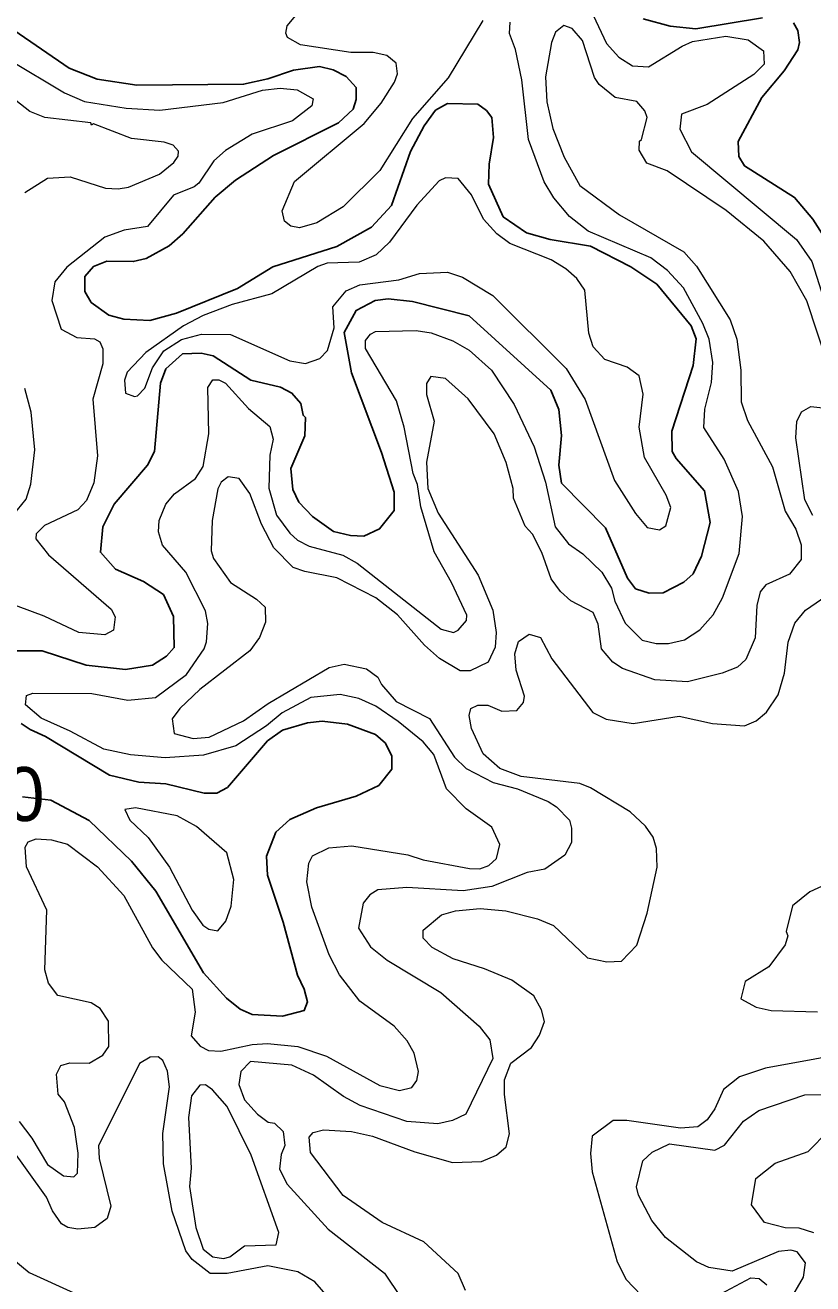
# Model space of a CAD drawing. Extents: x 763.2 to 816.8, y 7896.5 to 7952.7.
# Drawn here: x 789.67 to 792.004, y 7942.881 to 7946.613 of the extents above; entities that cross this region are included whole.
import ezdxf
from ezdxf.enums import TextEntityAlignment as Align

# ---------------------------------------------------------------- set-up
doc = ezdxf.new("R2010")
doc.units = 0
doc.header["$LTSCALE"] = 0.064
doc.layers.add('1', color=7, linetype='Continuous', lineweight=25)
doc.layers.add('2', color=7, linetype='Continuous', lineweight=13)
doc.layers.add('61', color=7, linetype='Continuous')

msp = doc.modelspace()

# ---------------------------------------------------------------- linework, layer by layer
at = {"layer": '1'}
for points in [[(791.8546, 7946.6346), (791.6574, 7946.6019), (791.5817, 7946.6096), (791.5014, 7946.6308)], [(792.0804, 7945.9179), (792.0037, 7946.0371), (791.9498, 7946.1021), (791.8011, 7946.1955), (791.7851, 7946.2228), (791.7823, 7946.2681), (791.853, 7946.398), (791.9192, 7946.4775), (791.96, 7946.5391), (791.9645, 7946.5608), (791.9599, 7946.5967), (791.9468, 7946.6191)], [(789.6366, 7946.598), (789.8007, 7946.4852), (789.8833, 7946.4521), (790.0008, 7946.4342), (790.3171, 7946.4376), (790.3889, 7946.453), (790.465, 7946.4787), (790.5423, 7946.4898), (790.5827, 7946.48), (790.6213, 7946.4607), (790.6512, 7946.4274), (790.6513, 7946.3924), (790.6418, 7946.364), (790.5983, 7946.3229), (790.4058, 7946.2258), (790.2933, 7946.1531), (790.2331, 7946.1027), (790.1372, 7945.9937), (790.0964, 7945.9582), (790.0287, 7945.9209), (789.9902, 7945.9116), (789.9121, 7945.9129), (789.8722, 7945.8976), (789.8467, 7945.867), (789.8466, 7945.8229), (789.8654, 7945.7907), (789.918, 7945.7526), (789.9622, 7945.7405), (790.0395, 7945.7374), (790.1184, 7945.7585), (790.2992, 7945.8323), (790.4035, 7945.8957), (790.5931, 7945.9563), (790.6961, 7946.0142), (790.7554, 7946.0784), (790.8114, 7946.2376), (790.8528, 7946.3142), (790.886, 7946.3607), (790.9219, 7946.3799), (791.0109, 7946.3783), (791.0367, 7946.3596), (791.0524, 7946.3393), (791.0575, 7946.2796), (791.0445, 7946.2008), (791.0428, 7946.1414), (791.0863, 7946.0444), (791.1554, 7945.9968), (791.2261, 7945.9774), (791.3451, 7945.9574), (791.4642, 7945.8963), (791.5416, 7945.8445), (791.6437, 7945.7216), (791.6585, 7945.6823), (791.6492, 7945.6034), (791.5858, 7945.4085), (791.5868, 7945.3486), (791.599, 7945.3275), (791.683, 7945.2325), (791.7001, 7945.1381), (791.674, 7945.038), (791.6498, 7944.9859), (791.6221, 7944.9617), (791.5605, 7944.9295), (791.5186, 7944.929), (791.4789, 7944.9417), (791.4545, 7944.9732), (791.3894, 7945.1226), (791.2596, 7945.2551), (791.2517, 7945.3082), (791.2595, 7945.3963), (791.2515, 7945.4736), (791.2278, 7945.5308), (790.9859, 7945.7506), (790.8175, 7945.7933), (790.7452, 7945.8012), (790.7069, 7945.796), (790.6506, 7945.7671), (790.6157, 7945.7011), (790.6371, 7945.5821)], [(790.6738, 7945.0982), (790.6345, 7945.0998), (790.5836, 7945.1115), (790.5218, 7945.1556), (790.481, 7945.1984), (790.463, 7945.2364), (790.4577, 7945.2986), (790.4985, 7945.3948), (790.5004, 7945.4499), (790.4937, 7945.4561), (790.4869, 7945.4907), (790.4606, 7945.5219), (790.4264, 7945.5399), (790.3387, 7945.5602), (790.2269, 7945.6322), (790.1914, 7945.6402), (790.1367, 7945.6382), (790.0869, 7945.5933), (790.0712, 7945.5514), (790.0529, 7945.349), (790.0325, 7945.3085), (789.9333, 7945.1922), (789.9001, 7945.1257), (789.8929, 7945.0501), (789.9373, 7945.0003), (790.0205, 7944.9631), (790.08, 7944.9247), (790.1091, 7944.8597), (790.1118, 7944.7672), (790.0884, 7944.742), (790.0475, 7944.7155), (789.9672, 7944.7021), (789.8504, 7944.715), (789.7207, 7944.7578), (789.6433, 7944.7578)], [(790.6371, 7945.5821), (790.7257, 7945.3455), (790.7631, 7945.2286), (790.7634, 7945.1742), (790.7203, 7945.1191), (790.6738, 7945.0982)], [(789.6584, 7944.5423), (789.685, 7944.5247), (789.7306, 7944.5035), (789.9203, 7944.3888), (790.0067, 7944.3685), (790.0871, 7944.3632), (790.2006, 7944.3357), (790.238, 7944.3359), (790.2691, 7944.3525), (790.3884, 7944.4907), (790.4322, 7944.523), (790.507, 7944.5441), (790.5496, 7944.549), (790.6253, 7944.5408), (790.7078, 7944.5095), (790.7376, 7944.4844), (790.7565, 7944.4456), (790.7566, 7944.407), (790.7177, 7944.359), (790.6509, 7944.327), (790.5333, 7944.2927), (790.4545, 7944.2581), (790.4128, 7944.2207), (790.3856, 7944.1491), (790.3878, 7944.093), (790.4343, 7943.9533), (790.4768, 7943.7966), (790.497, 7943.7553), (790.5065, 7943.7177), (790.4969, 7943.6915), (790.4322, 7943.6745), (790.3424, 7943.6793), (790.3072, 7943.6958), (790.267, 7943.7278), (790.1981, 7943.803), (790.0569, 7944.0449), (789.9849, 7944.1343), (789.8595, 7944.2549), (789.7463, 7944.3148), (789.662, 7944.3248)]]:
    msp.add_lwpolyline(points, dxfattribs=at)
at = {"layer": '2'}
for points in [[(791.0264, 7946.6264), (790.9232, 7946.4567), (790.8176, 7946.3355), (790.721, 7946.1817), (790.6122, 7946.0743), (790.5339, 7946.0268), (790.4827, 7946.0119), (790.457, 7946.0171), (790.4383, 7946.0316), (790.4318, 7946.0625), (790.4685, 7946.1493), (790.6744, 7946.3208), (790.7251, 7946.381), (790.7646, 7946.4435), (790.7733, 7946.4687), (790.7698, 7946.4997), (790.7413, 7946.5228), (790.7009, 7946.531), (790.6346, 7946.5313), (790.486, 7946.5546), (790.4477, 7946.5761), (790.4429, 7946.5889), (790.4467, 7946.6101), (790.4716, 7946.6414)], [(791.3531, 7946.6419), (791.3925, 7946.5582), (791.4295, 7946.5175), (791.47, 7946.4919), (791.517, 7946.4888), (791.6163, 7946.5507), (791.647, 7946.5637), (791.7461, 7946.5803), (791.8124, 7946.5686), (791.8573, 7946.5364), (791.8594, 7946.4972), (791.8294, 7946.4664), (791.6908, 7946.3771), (791.6151, 7946.3482), (791.61, 7946.3044), (791.6442, 7946.2372), (791.9552, 7945.9767), (792.0005, 7945.9121), (792.0586, 7945.7324)], [(792.0484, 7945.6065), (791.9861, 7945.7958), (791.9367, 7945.8819), (791.8584, 7945.9718), (791.7472, 7946.0631), (791.5719, 7946.181), (791.5119, 7946.2039), (791.4898, 7946.2417), (791.4901, 7946.2685), (791.4961, 7946.2737), (791.5127, 7946.3393), (791.5063, 7946.3582), (791.4821, 7946.3858), (791.4181, 7946.3978), (791.3708, 7946.4363), (791.3566, 7946.4577), (791.3214, 7946.5668), (791.2913, 7946.6028), (791.2663, 7946.6117), (791.2417, 7946.5918), (791.2292, 7946.5612), (791.2122, 7946.4591), (791.2154, 7946.385), (791.2334, 7946.3059), (791.2673, 7946.2216), (791.3133, 7946.1375), (791.431, 7946.0504), (791.6217, 7945.9406), (791.6589, 7945.898), (791.7589, 7945.7388), (791.7789, 7945.6814), (791.7905, 7945.5901), (791.792, 7945.4956), (791.81, 7945.4408), (791.8844, 7945.3028), (791.9223, 7945.1714), (791.9534, 7945.1188), (791.969, 7945.0723), (791.9696, 7945.0285), (791.9346, 7944.9849), (791.8646, 7944.9533), (791.8481, 7944.9323), (791.8383, 7944.8926), (791.833, 7944.7967), (791.8056, 7944.7321), (791.7811, 7944.7098), (791.7353, 7944.6913), (791.6321, 7944.6658), (791.536, 7944.6716), (791.4398, 7944.7055), (791.4113, 7944.7245), (791.3778, 7944.7638), (791.3681, 7944.8367), (791.3529, 7944.8713), (791.2872, 7944.9062), (791.2564, 7944.9338), (791.2286, 7944.9712), (791.2008, 7945.0497), (791.1735, 7945.1032), (791.1519, 7945.127), (791.1167, 7945.2105), (791.1165, 7945.2392), (791.0954, 7945.316), (791.0595, 7945.4013), (790.9825, 7945.5051), (790.9154, 7945.5647), (790.8725, 7945.5712), (790.8589, 7945.5499), (790.8588, 7945.5173), (790.8815, 7945.4389), (790.8588, 7945.3166), (790.8631, 7945.2388), (790.8933, 7945.1655), (791.0128, 7944.9819), (791.056, 7944.8788), (791.0656, 7944.8125), (791.0623, 7944.7688), (791.0417, 7944.7243), (790.9886, 7944.6987), (790.9585, 7944.6987), (790.8976, 7944.7351), (790.8533, 7944.7748), (790.7737, 7944.8641), (790.7089, 7944.9148), (790.594, 7944.9746), (790.4986, 7944.9925), (790.4644, 7945.0046), (790.4068, 7945.0636)], [(791.7853, 7945.0465), (791.7955, 7945.1563), (791.7833, 7945.23), (791.7415, 7945.3258), (791.6805, 7945.4194), (791.6837, 7945.4737), (791.7033, 7945.5533), (791.708, 7945.613), (791.6967, 7945.6814), (791.678, 7945.7286), (791.6204, 7945.8337), (791.5733, 7945.8851), (791.5235, 7945.9232), (791.3387, 7946.002), (791.2832, 7946.0458), (791.2361, 7946.1002), (791.2077, 7946.1479), (791.1612, 7946.2732), (791.1414, 7946.45), (791.123, 7946.54), (791.1056, 7946.588), (791.1067, 7946.6215)], [(789.6215, 7946.5107), (789.7865, 7946.4115), (789.8457, 7946.3867), (789.9698, 7946.3669), (790.0688, 7946.3605)], [(789.6689, 7946.1168), (789.7365, 7946.1592), (789.8035, 7946.1629), (789.9078, 7946.1297), (789.9455, 7946.1269), (789.9767, 7946.1321), (790.0684, 7946.1709), (790.1104, 7946.2053), (790.1238, 7946.2245), (790.1239, 7946.2394), (790.1086, 7946.2568), (790.0821, 7946.2658), (789.9852, 7946.277), (789.8724, 7946.3201), (789.8663, 7946.3165), (789.8644, 7946.3226), (789.7287, 7946.3388), (789.6834, 7946.3562), (789.5861, 7946.433)], [(790.0688, 7946.3605), (790.2565, 7946.3831), (790.3729, 7946.4195), (790.4259, 7946.426), (790.4762, 7946.4212), (790.5231, 7946.3939)], [(790.5231, 7946.3939), (790.5197, 7946.3729), (790.4626, 7946.329), (790.3427, 7946.2894), (790.2632, 7946.2414), (790.2293, 7946.2106), (790.1843, 7946.1444), (790.1704, 7946.1328), (790.1098, 7946.1087), (790.0326, 7946.0159), (789.9632, 7946.0048), (789.9061, 7945.9838), (789.7937, 7945.895), (789.7575, 7945.8515), (789.7494, 7945.7962), (789.7771, 7945.7115), (789.8233, 7945.6866), (789.8757, 7945.6828), (789.8909, 7945.6741), (789.9003, 7945.6535), (789.9004, 7945.6084), (789.871, 7945.5039), (789.8841, 7945.3363), (789.8731, 7945.2563), (789.852, 7945.2037), (789.8264, 7945.1754), (789.7269, 7945.1296), (789.7023, 7945.1043), (789.7019, 7945.09), (789.739, 7945.0428), (789.925, 7944.881), (789.9366, 7944.8588), (789.9313, 7944.8187), (789.9063, 7944.8057), (789.8293, 7944.8123), (789.7259, 7944.8606), (789.563, 7944.9205)], [(790.8035, 7944.1528), (790.8495, 7944.1382), (790.9863, 7944.1122), (791.0175, 7944.112), (791.0435, 7944.121), (791.0663, 7944.1422), (791.077, 7944.1835), (791.0524, 7944.235), (790.977, 7944.2895), (790.9189, 7944.349), (790.8812, 7944.4504), (790.849, 7944.4881), (790.7754, 7944.5487), (790.7091, 7944.5934), (790.6583, 7944.6169), (790.6033, 7944.628), (790.5162, 7944.6194), (790.432, 7944.5741), (790.3848, 7944.5356), (790.2941, 7944.4766), (790.198, 7944.4489), (790.0845, 7944.4407), (789.9821, 7944.4492), (789.9034, 7944.4661), (789.8038, 7944.5201), (789.7176, 7944.5577), (789.6715, 7944.5973), (789.6738, 7944.6257), (789.6925, 7944.6327), (789.8674, 7944.6311), (789.9746, 7944.6116), (790.0561, 7944.6197), (790.1477, 7944.6878), (790.2009, 7944.7639), (790.2078, 7944.7848), (790.211, 7944.8387), (790.2044, 7944.8767), (790.1457, 7944.9906), (790.0773, 7945.0706), (790.0651, 7945.1109), (790.0672, 7945.1446), (790.0872, 7945.1929), (790.1126, 7945.2229), (790.175, 7945.269), (790.1977, 7945.3047), (790.2144, 7945.4013), (790.2112, 7945.5386), (790.2264, 7945.5613), (790.244, 7945.5614), (790.264, 7945.5511), (790.3316, 7945.4758), (790.3953, 7945.4227), (790.4052, 7945.3854), (790.3953, 7945.3382), (790.3922, 7945.2404), (790.4146, 7945.1602), (790.4538, 7945.1067), (790.4769, 7945.0854), (790.5113, 7945.0679), (790.6109, 7945.041), (790.6537, 7945.0178), (790.9031, 7944.8223), (790.9395, 7944.8124), (790.9535, 7944.8187), (790.978, 7944.8477), (790.9785, 7944.8639), (790.9335, 7944.96), (790.8816, 7945.051), (790.8425, 7945.1845), (790.8322, 7945.2508), (790.8193, 7945.2838), (790.793, 7945.4212), (790.7703, 7945.4992), (790.6781, 7945.6543), (790.6783, 7945.6779), (790.6934, 7945.6969), (790.7082, 7945.7044), (790.8285, 7945.7078), (790.8731, 7945.7006), (790.937, 7945.6767), (790.9857, 7945.6493), (791.052, 7945.59), (791.1191, 7945.4877), (791.1781, 7945.3628), (791.2118, 7945.2581), (791.2404, 7945.1254), (791.2797, 7945.0748), (791.3226, 7945.0449), (791.3787, 7944.9906), (791.4071, 7944.944), (791.4177, 7944.9051), (791.4474, 7944.8395), (791.4987, 7944.7898), (791.5399, 7944.7792), (791.5766, 7944.7794)], [(789.6215, 7945.1438), (789.6732, 7945.2075), (789.6864, 7945.2516), (789.6985, 7945.3539), (789.6883, 7945.465), (789.6692, 7945.5357)], [(792.0043, 7945.1593), (791.9798, 7945.2051), (791.9533, 7945.3896), (791.9562, 7945.4379), (791.9703, 7945.4658), (791.9981, 7945.4822), (792.0333, 7945.4783)], [(790.4068, 7945.0636), (790.3703, 7945.1332), (790.3358, 7945.2245), (790.3045, 7945.2691), (790.2713, 7945.274), (790.2512, 7945.2577)], [(790.2512, 7945.2577), (790.241, 7945.2385), (790.2244, 7945.1439), (790.2213, 7945.0538), (790.2278, 7945.0314), (790.2781, 7944.9604), (790.3552, 7944.911), (790.3814, 7944.8876), (790.3818, 7944.8427), (790.364, 7944.7974), (790.3359, 7944.758), (790.1875, 7944.6431), (790.1281, 7944.5873), (790.1061, 7944.5566), (790.1118, 7944.5128), (790.1677, 7944.4982), (790.2149, 7944.5017), (790.3173, 7944.5504), (790.3904, 7944.6016), (790.5711, 7944.7084), (790.6154, 7944.7182), (790.6818, 7944.7048), (790.7151, 7944.6793), (790.7259, 7944.6583), (790.7692, 7944.6079), (790.8685, 7944.5572), (790.9426, 7944.4424), (790.9763, 7944.409), (791.0568, 7944.3676), (791.1289, 7944.3483), (791.2202, 7944.3108), (791.2444, 7944.295), (791.2827, 7944.2554), (791.2892, 7944.2319), (791.289, 7944.1895), (791.2688, 7944.1524), (791.2095, 7944.1104), (791.1579, 7944.1002), (791.0526, 7944.0594), (790.9678, 7944.0463), (790.8005, 7944.0561), (790.7155, 7944.0497), (790.6913, 7944.0346), (790.6714, 7944.0099), (790.6582, 7943.9357), (790.6928, 7943.8803), (790.7427, 7943.8405), (790.902, 7943.745), (791.0148, 7943.6452), (791.0464, 7943.6043), (791.0555, 7943.5489), (790.9762, 7943.3839), (790.9362, 7943.3654), (790.893, 7943.3561), (790.801, 7943.3623), (790.6622, 7943.41), (790.6135, 7943.4362), (790.5246, 7943.5002), (790.4599, 7943.5298), (790.3374, 7943.54), (790.3095, 7943.5107), (790.3035, 7943.4721), (790.3196, 7943.4269), (790.3588, 7943.3845), (790.3899, 7943.3608), (790.4084, 7943.3574), (790.4344, 7943.3327), (790.4395, 7943.2913), (790.4283, 7943.2652), (790.4233, 7943.2216), (790.4466, 7943.1763), (790.5683, 7943.0432), (790.7349, 7942.9127), (790.8292, 7942.7718)], [(791.5766, 7944.7794), (791.6239, 7944.7906), (791.6688, 7944.8203), (791.7083, 7944.8642), (791.7359, 7944.9151), (791.7853, 7945.0465)], [(791.1635, 7944.8069), (791.1969, 7944.7975), (791.231, 7944.7337), (791.3521, 7944.5754), (791.3918, 7944.5555), (791.4715, 7944.5426), (791.6081, 7944.5639), (791.7067, 7944.5426), (791.8014, 7944.5359), (791.8358, 7944.5504), (791.8666, 7944.5759), (791.9012, 7944.6276), (791.92, 7944.6915), (791.9305, 7944.7835), (791.9509, 7944.84), (791.982, 7944.8785), (792.0581, 7944.9306)], [(791.1462, 7944.6046), (791.1492, 7944.6235), (791.1247, 7944.7), (791.1208, 7944.749), (791.1322, 7944.785), (791.1635, 7944.8069)], [(790.975, 7942.862), (790.9528, 7942.9117), (790.851, 7943.0055), (790.7283, 7943.0632), (790.6127, 7943.1435), (790.5155, 7943.2709), (790.5114, 7943.3162), (790.5236, 7943.3295), (790.5538, 7943.338), (790.637, 7943.3332), (790.699, 7943.3194), (790.8249, 7943.2731), (790.9362, 7943.2411), (791.0223, 7943.2442), (791.0662, 7943.2629), (791.0949, 7943.2871), (791.1052, 7943.3263), (791.0902, 7943.4423), (791.0907, 7943.4865), (791.1095, 7943.5354), (791.1704, 7943.5823), (791.1945, 7943.6187), (791.2085, 7943.6591), (791.2002, 7943.6936), (791.1774, 7943.7355), (791.1118, 7943.7813), (791.031, 7943.8156), (790.9384, 7943.845), (790.8756, 7943.8788), (790.8491, 7943.9056), (790.8492, 7943.9293), (790.9041, 7943.9749), (790.9448, 7943.9871), (791.018, 7943.9937), (791.0942, 7943.9866), (791.1885, 7943.9631), (791.2358, 7943.9431), (791.3358, 7943.8482), (791.3935, 7943.8356), (791.4366, 7943.8379), (791.4825, 7943.8857), (791.5131, 7943.9802), (791.5423, 7944.1162), (791.5409, 7944.1714), (791.5307, 7944.2056), (791.5078, 7944.2385), (791.4624, 7944.2809), (791.3451, 7944.3519), (791.3132, 7944.3648), (791.14, 7944.3851), (791.0763, 7944.4092), (791.0268, 7944.4526), (790.9921, 7944.5271), (790.9854, 7944.5665), (790.9906, 7944.5868), (791.0112, 7944.5966), (791.0414, 7944.5967), (791.0829, 7944.5786), (791.1268, 7944.5809), (791.1462, 7944.6046)], [(789.6523, 7943.3625), (789.69, 7943.3127), (789.7364, 7943.2348), (789.7832, 7943.2019), (789.8144, 7943.1985), (789.8247, 7943.2089), (789.8266, 7943.2682), (789.8165, 7943.3452), (789.7864, 7943.421), (789.7677, 7943.4433), (789.7628, 7943.5027), (789.7755, 7943.5289), (789.8027, 7943.5365), (789.8594, 7943.5353), (789.8999, 7943.5593), (789.9184, 7943.5846), (789.917, 7943.6603), (789.892, 7943.6977), (789.8658, 7943.7148), (789.7664, 7943.7356), (789.7394, 7943.7724), (789.7281, 7943.8119), (789.7344, 7943.9887), (789.6744, 7944.1178), (789.6705, 7944.1757), (789.679, 7944.192), (789.7025, 7944.2007), (789.7477, 7944.1973), (789.7959, 7944.1846), (789.8847, 7944.1179), (789.962, 7944.0326), (790.0475, 7943.877), (790.0748, 7943.8409), (790.1648, 7943.755), (790.1733, 7943.687), (790.1619, 7943.6167), (790.1888, 7943.5858), (790.2129, 7943.5732), (790.2499, 7943.5713), (790.3426, 7943.5908), (790.3879, 7943.5942), (790.4782, 7943.585), (790.5634, 7943.5561), (790.7213, 7943.4692), (790.7792, 7943.4547), (790.8157, 7943.4629), (790.8301, 7943.4836), (790.8354, 7943.5103), (790.8228, 7943.5651), (790.8023, 7943.6014), (790.7637, 7943.6447), (790.6612, 7943.7197), (790.601, 7943.7974), (790.5713, 7943.8566), (790.5195, 7943.9976), (790.5042, 7944.073)], [(790.5042, 7944.073), (790.5109, 7944.1281), (790.5219, 7944.1496), (790.5694, 7944.1742), (790.6384, 7944.1793), (790.8035, 7944.1528)], [(792.0767, 7944.0805), (791.9947, 7944.0437), (791.9434, 7944.0021), (791.9245, 7943.926), (791.9296, 7943.9133), (791.9217, 7943.886), (791.8738, 7943.8208), (791.8034, 7943.7778), (791.7907, 7943.7264), (791.8356, 7943.7011), (791.8803, 7943.6915), (792.0182, 7943.688)], [(790.0639, 7943.5541), (790.0402, 7943.5529), (790.0093, 7943.5349), (789.8877, 7943.2907), (789.8891, 7943.2525), (789.9235, 7943.1116), (789.9132, 7943.0746), (789.876, 7943.0487), (789.8259, 7943.0438), (789.7965, 7943.0482), (789.7776, 7943.059), (789.7515, 7943.0974), (789.7337, 7943.1387), (789.6233, 7943.2914)], [(790.0798, 7943.2368), (790.0781, 7943.3273), (790.0976, 7943.4654), (790.0913, 7943.5114), (790.0777, 7943.5432), (790.0639, 7943.5541)], [(792.1561, 7943.5743), (791.8634, 7943.5208), (791.787, 7943.4946), (791.7396, 7943.4578), (791.7132, 7943.4004), (791.6907, 7943.3674), (791.6628, 7943.3464), (791.6115, 7943.3429)], [(791.9802, 7943.4413), (792.0708, 7943.443), (792.1786, 7943.43), (792.249, 7943.43), (792.3092, 7943.456), (792.3442, 7943.4924)], [(791.9337, 7942.8276), (791.9762, 7942.9006), (791.9822, 7942.944), (791.9576, 7942.9763), (791.9392, 7942.9813), (791.9024, 7942.9769), (791.7649, 7942.9191), (791.6957, 7942.9297), (791.6594, 7942.9461), (791.5675, 7943.0185), (791.5272, 7943.069), (791.4875, 7943.1438), (791.4819, 7943.1693), (791.4998, 7943.2457), (791.5274, 7943.2718), (791.5791, 7943.2966), (791.7132, 7943.2772), (791.7426, 7943.292), (791.7988, 7943.364), (791.8441, 7943.3951), (791.9802, 7943.4413)], [(791.6115, 7943.3429), (791.453, 7943.3658), (791.4127, 7943.3655), (791.35, 7943.3191), (791.3451, 7943.2673), (791.3501, 7943.2131)], [(792.0069, 7943.0328), (791.9638, 7943.0468), (791.9222, 7943.0474), (791.8604, 7943.0632), (791.8219, 7943.1152), (791.8351, 7943.1931), (791.8919, 7943.2395), (791.9905, 7943.2738), (792.0505, 7943.3346)], [(790.5875, 7942.8186), (790.5283, 7942.8876), (790.4783, 7942.9173), (790.3886, 7942.9351), (790.2689, 7942.9121), (790.2185, 7942.9124), (790.1653, 7942.953), (790.1458, 7942.9795), (790.1053, 7943.097), (790.0798, 7943.2368)], [(791.3501, 7943.2131), (791.4241, 7942.9468), (791.4511, 7942.8937), (791.5175, 7942.8255)], [(789.6305, 7942.957), (789.6817, 7942.9148), (789.9361, 7942.7997), (790.1224, 7942.7331), (790.152, 7942.7149), (790.1781, 7942.6694), (790.1655, 7942.5929), (790.1585, 7942.5894), (790.1256, 7942.5305), (790.0856, 7942.4878), (789.9751, 7942.4147), (789.9455, 7942.362), (789.9417, 7942.3377), (789.9077, 7942.3074), (789.881, 7942.2957), (789.8141, 7942.2943), (789.764, 7942.3112), (789.7192, 7942.3392), (789.6294, 7942.4374)], [(791.6574, 7942.8122), (791.8199, 7942.8991), (791.8452, 7942.8976), (791.8673, 7942.8783)]]:
    msp.add_lwpolyline(points, dxfattribs=at)
for points in [[(791.5048, 7945.3305), (791.4898, 7945.4211), (791.5011, 7945.519), (791.4891, 7945.5731), (791.4535, 7945.5991), (791.3874, 7945.6212), (791.3533, 7945.6594), (791.3406, 7945.6997), (791.3288, 7945.827), (791.3044, 7945.8616), (791.2722, 7945.8904), (791.2286, 7945.9171), (791.1059, 7945.9655), (791.0674, 7945.9938), (791.0284, 7946.0375), (790.9925, 7946.11), (790.9532, 7946.158), (790.916, 7946.1596), (790.8969, 7946.1512), (790.8303, 7946.0785), (790.7492, 7945.9696), (790.7099, 7945.9313), (790.66, 7945.9096), (790.5651, 7945.9066), (790.5374, 7945.8975), (790.4011, 7945.8161), (790.2835, 7945.7849), (790.1979, 7945.7521), (790.1395, 7945.7212), (790.0277, 7945.6425), (789.9724, 7945.5841), (789.9648, 7945.5598), (789.9669, 7945.5218), (789.9936, 7945.5115), (790.0032, 7945.5139), (790.025, 7945.5363), (790.0472, 7945.5966), (790.0814, 7945.6468), (790.1337, 7945.6804), (790.1921, 7945.6962), (790.2785, 7945.696), (790.4538, 7945.6177), (790.5009, 7945.6092), (790.5436, 7945.6245), (790.5662, 7945.6477), (790.5858, 7945.715), (790.5812, 7945.7775), (790.6209, 7945.8248), (790.6616, 7945.8424), (790.7772, 7945.8574), (790.8383, 7945.8766), (790.9218, 7945.88), (790.9662, 7945.8658), (791.0558, 7945.8112), (791.2728, 7945.5943), (791.3289, 7945.5033), (791.4162, 7945.263), (791.4787, 7945.1649), (791.513, 7945.1231), (791.5493, 7945.1163), (791.5686, 7945.1284), (791.5834, 7945.1822), (791.5695, 7945.2194)], [(790.1778, 7944.2372), (790.12, 7944.2683), (789.9968, 7944.2927), (789.9653, 7944.2875), (789.9803, 7944.2558), (790.0348, 7944.2044), (790.098, 7944.1163), (790.1652, 7943.9888), (790.1964, 7943.9445), (790.2145, 7943.9329), (790.2406, 7943.9282), (790.2648, 7943.9562), (790.28, 7944.0012), (790.2882, 7944.0801), (790.2672, 7944.1589)], [(790.3393, 7943.2623), (790.2682, 7943.4075), (790.2253, 7943.4566), (790.2044, 7943.4708), (790.1876, 7943.4704), (790.1633, 7943.4387), (790.1537, 7943.3741), (790.1619, 7943.2245), (790.1571, 7943.1697), (790.1753, 7943.048), (790.1978, 7942.9839), (790.2257, 7942.9617), (790.2577, 7942.9568), (790.2766, 7942.9616), (790.3202, 7942.9942), (790.414, 7942.9969), (790.4214, 7943.0331)]]:
    msp.add_lwpolyline(points, close=True, dxfattribs=at)

# ---------------------------------------------------------------- texts
at = {"layer": '61'}
msp.add_text('750', height=0.16, rotation=3.013, dxfattribs=at).set_placement((789.5533, 7944.2471), align=Align.CENTER)

doc.saveas('drawing.dxf')
